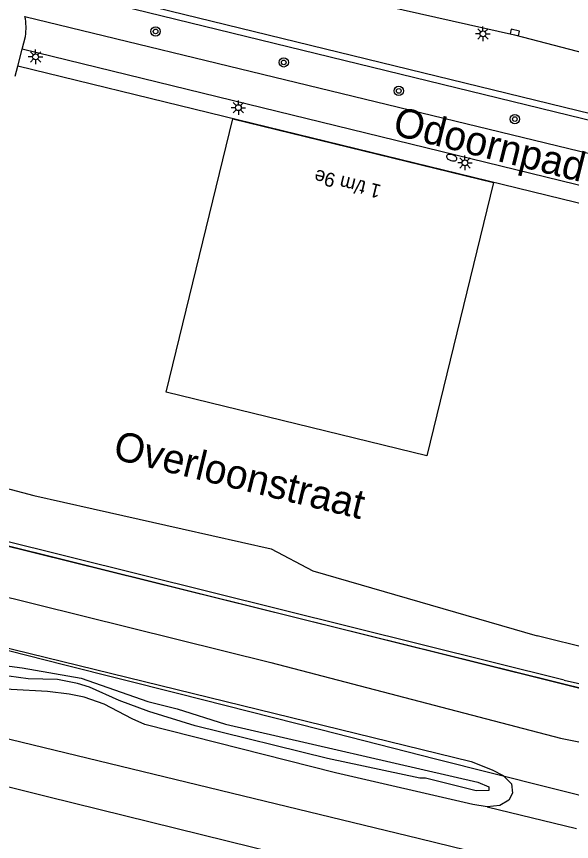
# Model space of a CAD drawing. Extents: x 125000 to 129004, y 397500 to 399008.
# Drawn here: x 127567.2 to 127614.8, y 398405.1 to 398475.8 of the extents above; entities that cross this region are included whole.
import ezdxf

# ---------------------------------------------------------------- set-up
doc = ezdxf.new("R2010")
doc.units = 0
for name, color, linetype in [('gg-afsc-hekwerk', 7, 'Continuous'), ('gg-anno-openbare ruimte label', 7, 'Continuous'), ('gg-aspt-spoorlijn', 7, 'Continuous'), ('gg-knt-BGT kruinlijn', 7, 'Continuous'), ('gg-knt-bovenkant onderkant talud', 7, 'Continuous'), ('gg-knt-verharding', 7, 'Continuous'), ('gg-knt-verharding nz', 7, 'Continuous'), ('gt-anno-plantopografie huisnummer', 7, 'Continuous'), ('gt-bbg-plantopografie pand', 7, 'Continuous'), ('gt-symb-boom', 7, 'Continuous'), ('gt-symb-brandkraan', 7, 'Continuous'), ('gt-symb-kolk', 7, 'Continuous'), ('gt-symb-lichtmast', 7, 'Continuous'), ('gx-grn-maaiveld', 7, 'Continuous')]:
    doc.layers.add(name, color=color, linetype=linetype)

# ---------------------------------------------------------------- blocks, each defined once
blk = doc.blocks.new('gt0-BOOM')
at = {"layer": 'gt-symb-boom'}
for radius in [0.4, 0.2]:
    blk.add_circle((0, 0), radius, dxfattribs=at)
blk = doc.blocks.new('gt0-LMAST')
at = {"layer": 'gt-symb-lichtmast'}
for p, q in [((-0.182, 0.173), (-0.447, 0.438)), ((-0.005, 0.246), (-0.005, 0.621)), ((0.172, 0.173), (0.437, 0.438)), ((-0.255, -0.004), (-0.63, -0.004)), ((-0.182, -0.181), (-0.447, -0.446)), ((-0.005, -0.254), (-0.005, -0.629)), ((0.437, -0.446), (0.172, -0.181)), ((0.245, -0.004), (0.62, -0.004))]:
    blk.add_line(p, q, dxfattribs=at)
blk.add_circle((-0.005, -0.004), 0.25, dxfattribs=at)
blk = doc.blocks.new('gt0-KOLK')
at = {"layer": 'gt-symb-kolk'}
blk.add_lwpolyline([(0, 0), (0.375, 0), (0.375, 0.4), (-0.375, 0.4), (-0.375, 0), (0, 0)], dxfattribs=at)
blk = doc.blocks.new('gt0-BR')
at = {"layer": 'gt-symb-brandkraan'}
for centre, radius, start, end in [((-0.244, 0), 0.206, 107.56694, 252.43307), ((0.599, -2.664), 3, 106.89205, 107.56694), ((0, -0.691), 0.938, 73.10799, 106.89205), ((-0.599, -2.664), 3, 72.43309, 73.10799), ((0.244, 0), 0.206, 287.56695, 72.43309), ((0.599, 2.664), 3, 252.43307, 253.10797), ((0, 0.691), 0.938, 253.10797, 286.89206), ((-0.599, 2.664), 3, 286.89206, 287.56695)]:
    blk.add_arc(centre, radius, start, end, dxfattribs=at)

msp = doc.modelspace()

# ---------------------------------------------------------------- linework, layer by layer
at = {"layer": 'gg-afsc-hekwerk'}
for points in [[(127246.291, 398510.568), (127248.426, 398509.444), (127272.905, 398503.462), (127431.882, 398463.962), (127622.47, 398416.533)], [(127384.573, 398467.344), (127401.759, 398463.007), (127416.542, 398459.262), (127428.81, 398456.188), (127436.178, 398454.333), (127448.522, 398451.216), (127455.863, 398449.349), (127465.69, 398446.898), (127475.538, 398444.387), (127485.317, 398441.932), (127497.628, 398438.854), (127514.779, 398434.528), (127529.468, 398430.838), (127546.633, 398426.517), (127558.964, 398423.395), (127571.219, 398420.307), (127581, 398417.831), (127593.288, 398414.715), (127603.1, 398412.205), (127622.635, 398407.317), (127626.506, 398410.445)]]:
    msp.add_lwpolyline(points, dxfattribs=at)
at = {"layer": 'gg-aspt-spoorlijn'}
for points in [[(127234.07, 398495.202), (127295.019, 398480.308), (127446.627, 398443.104), (127549.525, 398418.028), (127601.74, 398405.39), (127649.61, 398393.7)], [(127233.621, 398491.528), (127450.271, 398438.579), (127531.202, 398418.681), (127569.864, 398408.988), (127649.147, 398389.448)]]:
    msp.add_lwpolyline(points, dxfattribs=at)
at = {"layer": 'gg-knt-BGT kruinlijn'}
msp.add_line((127620.853, 398420.483), (127611.817, 398422.756), dxfattribs=at)
msp.add_lwpolyline([(127558.384, 398437.47), (127568.679, 398434.752), (127589.027, 398430.198), (127592.601, 398428.302), (127611.817, 398422.756)], dxfattribs=at)
at = {"layer": 'gg-knt-bovenkant onderkant talud'}
for p, q in [((127614.138, 398418.955), (127484.067, 398451.259)), ((127621.993, 398416.651), (127483.582, 398450.893)), ((127614.138, 398418.955), (127620.172, 398417.606))]:
    msp.add_line(p, q, dxfattribs=at)
at = {"layer": 'gg-knt-verharding'}
for p, q in [((127567.92, 398475.78), (127625.037, 398461.916)), ((127567.678, 398472.988), (127567.956, 398474.074)), ((127567.302, 398471.518), (127567.678, 398472.988)), ((127624.83, 398459.022), (127567.678, 398472.988)), ((127567.084, 398470.668), (127567.302, 398471.518)), ((127624.417, 398457.571), (127567.302, 398471.518))]:
    msp.add_line(p, q, dxfattribs=at)
for points in [[(127625.037, 398461.916), (127626.86, 398469.286), (127622.83, 398470.242), (127621.703, 398465.558), (127576.05, 398476.698)], [(127622.461, 398470.919), (127621.308, 398466.252), (127576.703, 398477.118)]]:
    msp.add_lwpolyline(points, dxfattribs=at)
msp.add_arc((127563.055, 398474.824), 4.958, 351.2997, 11.11805, dxfattribs=at)
at = {"layer": 'gg-knt-verharding nz'}
msp.add_lwpolyline([(127584.016, 398480.298), (127596.394, 398477.265), (127609.856, 398474.215), (127622.461, 398470.919)], dxfattribs=at)
at = {"layer": 'gt-bbg-plantopografie pand'}
msp.add_lwpolyline([(127608.072, 398461.574), (127602.356, 398438.161), (127580.012, 398443.616), (127585.728, 398467.028), (127608.072, 398461.574)], dxfattribs=at)
at = {"layer": 'gx-grn-maaiveld'}
msp.add_line((127607.53, 398408.104), (127615.186, 398406.238), dxfattribs=at)
for points in [[(127243.852, 398513.441), (127243.667, 398513.34), (127243.056, 398512.463), (127243.016, 398512.292), (127242.698, 398510.936), (127242.685, 398509.607), (127243.539, 398507.685), (127244.885, 398506.322), (127246.913, 398505.157), (127248.822, 398504.392), (127311.629, 398489.278), (127588.989, 398420.466), (127613.8, 398413.998), (127621.691, 398412.421), (127623.453, 398412.832), (127624.599, 398413.519)], [(127248.434, 398501.551), (127317.719, 398483.954), (127441.286, 398452.793), (127491.119, 398440.122), (127606.146, 398412.003), (127607.951, 398411.263), (127608.893, 398410.787), (127609.6, 398410.083), (127609.692, 398409.266), (127609.39, 398408.689), (127608.601, 398408.212), (127607.53, 398408.104)], [(127607.53, 398408.104), (127606.304, 398408.316), (127594.541, 398411.012), (127578.184, 398415.166), (127577.093, 398415.641), (127574.714, 398416.896), (127572.996, 398417.487), (127571.717, 398417.743), (127569.838, 398417.991), (127566.748, 398418.157), (127565.765, 398418.28), (127556.4, 398420.52), (127548.788, 398422.442), (127539.625, 398424.485), (127516.091, 398431.07)], [(127564.415, 398420.443), (127567.683, 398420.017), (127572.748, 398419.125), (127578.445, 398417.122), (127580.968, 398416.486), (127585.11, 398415.185), (127606.718, 398410.215), (127607.669, 398409.833), (127607.667, 398409.495), (127606.592, 398409.463), (127602.245, 398410.573), (127601.745, 398410.551), (127593.853, 398412.236), (127582.509, 398415.045), (127578.536, 398416.268), (127575.996, 398417.21), (127573.45, 398418.344), (127572.41, 398418.671), (127570.705, 398419.021), (127568.2, 398419.058), (127564.019, 398419.652)]]:
    msp.add_lwpolyline(points, dxfattribs=at)

# ---------------------------------------------------------------- block references
at = {"layer": 'gt-symb-boom'}
for p in [(127579.113, 398474.502), (127590.092, 398471.854), (127599.953, 398469.411), (127609.898, 398467)]:
    msp.add_blockref('gt0-BOOM', p, dxfattribs=at)
at = {"layer": 'gt-symb-brandkraan', "rotation": -16.913217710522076}
msp.add_blockref('gt0-BR', (127604.487, 398463.691), dxfattribs=at)
at = {"layer": 'gt-symb-kolk', "rotation": -12.771242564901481}
msp.add_blockref('gt0-KOLK', (127609.856, 398474.215), dxfattribs=at)
at = {"layer": 'gt-symb-lichtmast'}
for p in [(127607.169, 398474.297), (127568.832, 398472.324), (127586.212, 398467.976), (127605.63, 398463.249)]:
    msp.add_blockref('gt0-LMAST', p, dxfattribs=at)

# ---------------------------------------------------------------- texts
at = {"layer": 'gg-anno-openbare ruimte label'}
for s, rotation, p in [('Odoornpad', 345.9, (127599.33, 398465.677)), ('Overloonstraat', 346.3, (127575.365, 398437.928))]:
    msp.add_text(s, height=2.5, rotation=rotation, dxfattribs=at).set_placement(p)
at = {"layer": 'gt-anno-plantopografie huisnummer'}
msp.add_text('1 t/m 9e', height=1.2, rotation=166.27889, dxfattribs=at).set_placement((127598.513, 398461.333))

doc.saveas('drawing.dxf')
